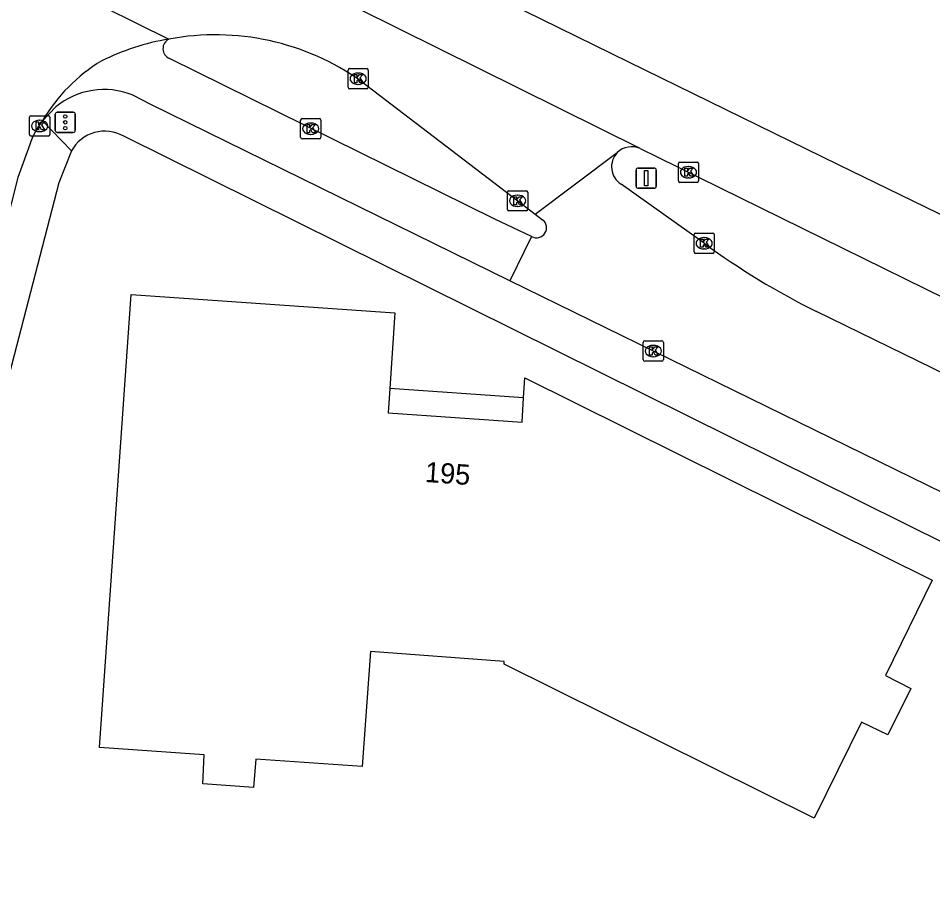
# Model space of a CAD drawing. Extents: x 160158 to 160921, y 381517 to 382041.
# Drawn here: x 160551.42 to 160596.55, y 381887.95 to 381930.46 of the extents above; entities that cross this region are included whole.
import ezdxf

# ---------------------------------------------------------------- set-up
doc = ezdxf.new("R2010")
doc.units = 0
for name, color, linetype in [('IMGEO_Fietspad_open', 7, 'Continuous'), ('IMGEO_Kolk', 7, 'Continuous'), ('IMGEO_Pand', 7, 'Continuous'), ('IMGEO_Pand_nummerreeks', 7, 'Continuous'), ('IMGEO_Pand_overbouw', 7, 'Continuous'), ('IMGEO_Rijbaan_lokaal_open', 7, 'Continuous'), ('IMGEO_Rijbaan_regionaal_gesloten', 7, 'Continuous'), ('IMGEO_Verkeersbordpaal', 7, 'Continuous'), ('IMGEO_Verkeersregelinstallatiepaal', 7, 'Continuous'), ('IMGEO_Voetpad_open', 7, 'Continuous')]:
    doc.layers.add(name, color=color, linetype=linetype)

msp = doc.modelspace()

# ---------------------------------------------------------------- linework, layer by layer
at = {"layer": 'IMGEO_Fietspad_open'}
for points in [[(160576.757, 381919.694), (160574.945, 381920.556), (160558.886, 381928.481)], [(160575.677, 381917.504), (160557.961, 381926.208), (160557.04, 381926.684)], [(160553.272, 381926.09), (160552.609, 381925.407)]]:
    msp.add_lwpolyline(points, dxfattribs=at)
for centre, radius, start, end in [((160559.082, 381928.966), 0.523, 116.0517, 248.0263), ((160555.656, 381923.213), 3.736, 68.2639, 129.6532)]:
    msp.add_arc(centre, radius, start, end, dxfattribs=at)
at = {"layer": 'IMGEO_Kolk'}
for p, q in [((160567.767, 381927.983), (160568.619, 381927.983)), ((160567.692, 381927.057), (160567.692, 381927.909)), ((160568.18, 381927.763), (160568.205, 381927.763)), ((160568.693, 381927.909), (160568.693, 381927.057)), ((160568.203, 381927.203), (160568.178, 381927.203)), ((160568.619, 381926.983), (160567.767, 381926.983)), ((160551.971, 381924.726), (160551.971, 381925.578)), ((160552.046, 381925.652), (160552.898, 381925.652)), ((160552.459, 381925.432), (160552.484, 381925.432)), ((160552.972, 381925.578), (160552.972, 381924.726)), ((160565.354, 381924.59), (160565.354, 381925.442)), ((160565.429, 381925.516), (160566.281, 381925.516)), ((160565.842, 381925.296), (160565.867, 381925.296)), ((160566.355, 381925.442), (160566.355, 381924.59)), ((160552.482, 381924.872), (160552.457, 381924.872)), ((160552.898, 381924.652), (160552.046, 381924.652)), ((160566.281, 381924.516), (160565.429, 381924.516)), ((160565.865, 381924.736), (160565.84, 381924.736)), ((160583.998, 381922.441), (160583.998, 381923.293)), ((160584.073, 381923.367), (160584.925, 381923.367)), ((160584.486, 381923.147), (160584.511, 381923.147)), ((160584.999, 381923.293), (160584.999, 381922.441)), ((160584.509, 381922.587), (160584.484, 381922.587)), ((160584.925, 381922.367), (160584.073, 381922.367)), ((160575.562, 381921.03), (160575.562, 381921.882)), ((160575.637, 381921.956), (160576.489, 381921.956)), ((160576.05, 381921.736), (160576.075, 381921.736)), ((160576.563, 381921.882), (160576.563, 381921.03)), ((160576.489, 381920.956), (160575.637, 381920.956)), ((160576.073, 381921.176), (160576.048, 381921.176)), ((160584.846, 381919.861), (160585.698, 381919.861)), ((160584.771, 381918.935), (160584.771, 381919.787)), ((160585.259, 381919.641), (160585.284, 381919.641)), ((160585.772, 381919.787), (160585.772, 381918.935)), ((160585.282, 381919.081), (160585.257, 381919.081)), ((160585.698, 381918.861), (160584.846, 381918.861)), ((160582.26, 381913.618), (160582.26, 381914.47)), ((160582.335, 381914.544), (160583.187, 381914.544)), ((160583.261, 381914.47), (160583.261, 381913.618)), ((160582.748, 381914.324), (160582.773, 381914.324)), ((160583.187, 381913.544), (160582.335, 381913.544)), ((160582.771, 381913.764), (160582.746, 381913.764))]:
    msp.add_line(p, q, dxfattribs=at)
for points in [[(160567.767, 381927.983), (160568.619, 381927.983)], [(160567.692, 381927.057), (160567.692, 381927.909)], [(160568.013, 381927.683), (160568.136, 381927.683), (160568.136, 381927.532), (160568.266, 381927.683), (160568.43, 381927.683), (160568.284, 381927.532), (160568.437, 381927.283), (160568.285, 381927.283), (160568.2, 381927.447), (160568.136, 381927.38), (160568.136, 381927.283), (160568.013, 381927.283), (160568.013, 381927.683)], [(160568.693, 381927.909), (160568.693, 381927.057)], [(160568.619, 381926.983), (160567.767, 381926.983)], [(160551.971, 381924.726), (160551.971, 381925.578)], [(160552.046, 381925.652), (160552.898, 381925.652)], [(160552.292, 381925.352), (160552.415, 381925.352), (160552.415, 381925.201), (160552.545, 381925.352), (160552.709, 381925.352), (160552.563, 381925.201), (160552.716, 381924.952), (160552.564, 381924.952), (160552.479, 381925.116), (160552.415, 381925.049), (160552.415, 381924.952), (160552.292, 381924.952), (160552.292, 381925.352)], [(160552.972, 381925.578), (160552.972, 381924.726)], [(160565.354, 381924.59), (160565.354, 381925.442)], [(160565.429, 381925.516), (160566.281, 381925.516)], [(160566.355, 381925.442), (160566.355, 381924.59)], [(160565.675, 381925.216), (160565.798, 381925.216), (160565.798, 381925.065), (160565.928, 381925.216), (160566.092, 381925.216), (160565.946, 381925.065), (160566.099, 381924.816), (160565.947, 381924.816), (160565.862, 381924.98), (160565.798, 381924.913), (160565.798, 381924.816), (160565.675, 381924.816), (160565.675, 381925.216)], [(160552.898, 381924.652), (160552.046, 381924.652)], [(160566.281, 381924.516), (160565.429, 381924.516)], [(160583.998, 381922.441), (160583.998, 381923.293)], [(160584.073, 381923.367), (160584.925, 381923.367)], [(160584.319, 381923.067), (160584.442, 381923.067), (160584.442, 381922.916), (160584.572, 381923.067), (160584.736, 381923.067), (160584.59, 381922.916), (160584.743, 381922.667), (160584.591, 381922.667), (160584.506, 381922.831), (160584.442, 381922.764), (160584.442, 381922.667), (160584.319, 381922.667), (160584.319, 381923.067)], [(160584.999, 381923.293), (160584.999, 381922.441)], [(160584.925, 381922.367), (160584.073, 381922.367)], [(160575.562, 381921.03), (160575.562, 381921.882)], [(160575.637, 381921.956), (160576.489, 381921.956)], [(160575.883, 381921.656), (160576.006, 381921.656), (160576.006, 381921.505), (160576.136, 381921.656), (160576.3, 381921.656), (160576.154, 381921.505), (160576.307, 381921.256), (160576.155, 381921.256), (160576.07, 381921.42), (160576.006, 381921.353), (160576.006, 381921.256), (160575.883, 381921.256), (160575.883, 381921.656)], [(160576.563, 381921.882), (160576.563, 381921.03)], [(160576.489, 381920.956), (160575.637, 381920.956)], [(160584.846, 381919.861), (160585.698, 381919.861)], [(160584.771, 381918.935), (160584.771, 381919.787)], [(160585.092, 381919.561), (160585.215, 381919.561), (160585.215, 381919.41), (160585.345, 381919.561), (160585.509, 381919.561), (160585.363, 381919.41), (160585.516, 381919.161), (160585.364, 381919.161), (160585.279, 381919.325), (160585.215, 381919.258), (160585.215, 381919.161), (160585.092, 381919.161), (160585.092, 381919.561)], [(160585.772, 381919.787), (160585.772, 381918.935)], [(160585.698, 381918.861), (160584.846, 381918.861)], [(160582.26, 381913.618), (160582.26, 381914.47)], [(160582.335, 381914.544), (160583.187, 381914.544)], [(160583.261, 381914.47), (160583.261, 381913.618)], [(160582.581, 381914.244), (160582.704, 381914.244), (160582.704, 381914.093), (160582.834, 381914.244), (160582.998, 381914.244), (160582.852, 381914.093), (160583.005, 381913.844), (160582.853, 381913.844), (160582.768, 381914.008), (160582.704, 381913.941), (160582.704, 381913.844), (160582.581, 381913.844), (160582.581, 381914.244)], [(160583.187, 381913.544), (160582.335, 381913.544)]]:
    msp.add_lwpolyline(points, dxfattribs=at)
for centre, start, end in [((160567.769, 381927.907), 91.552, 178.448), ((160567.769, 381927.907), 91.552, 178.448), ((160568.617, 381927.907), 1.552, 88.448), ((160568.617, 381927.907), 1.552, 88.448), ((160567.769, 381927.059), 181.552, 268.448), ((160567.769, 381927.059), 181.552, 268.448), ((160568.617, 381927.059), 271.552, 358.448), ((160568.617, 381927.059), 271.552, 358.448), ((160552.048, 381925.576), 91.552, 178.448), ((160552.048, 381925.576), 91.552, 178.448), ((160552.896, 381925.576), 1.552, 88.448), ((160552.896, 381925.576), 1.552, 88.448), ((160565.431, 381925.44), 91.552, 178.448), ((160565.431, 381925.44), 91.552, 178.448), ((160566.279, 381925.44), 1.552, 88.448), ((160566.279, 381925.44), 1.552, 88.448), ((160552.048, 381924.728), 181.552, 268.448), ((160552.048, 381924.728), 181.552, 268.448), ((160552.896, 381924.728), 271.552, 358.448), ((160552.896, 381924.728), 271.552, 358.448), ((160565.431, 381924.592), 181.552, 268.448), ((160565.431, 381924.592), 181.552, 268.448), ((160566.279, 381924.592), 271.552, 358.448), ((160566.279, 381924.592), 271.552, 358.448), ((160584.075, 381923.291), 91.552, 178.448), ((160584.075, 381923.291), 91.552, 178.448), ((160584.923, 381923.291), 1.552, 88.448), ((160584.923, 381923.291), 1.552, 88.448), ((160584.075, 381922.443), 181.552, 268.448), ((160584.075, 381922.443), 181.552, 268.448), ((160584.923, 381922.443), 271.552, 358.448), ((160584.923, 381922.443), 271.552, 358.448), ((160575.639, 381921.88), 91.552, 178.448), ((160575.639, 381921.88), 91.552, 178.448), ((160576.487, 381921.88), 1.552, 88.448), ((160576.487, 381921.88), 1.552, 88.448), ((160575.639, 381921.032), 181.552, 268.448), ((160575.639, 381921.032), 181.552, 268.448), ((160576.487, 381921.032), 271.552, 358.448), ((160576.487, 381921.032), 271.552, 358.448), ((160584.848, 381919.785), 91.552, 178.448), ((160584.848, 381919.785), 91.552, 178.448), ((160585.696, 381919.785), 1.552, 88.448), ((160585.696, 381919.785), 1.552, 88.448), ((160584.848, 381918.937), 181.552, 268.448), ((160584.848, 381918.937), 181.552, 268.448), ((160585.696, 381918.937), 271.552, 358.448), ((160585.696, 381918.937), 271.552, 358.448), ((160582.337, 381914.468), 91.552, 178.448), ((160582.337, 381914.468), 91.552, 178.448), ((160583.185, 381914.468), 1.552, 88.448), ((160583.185, 381914.468), 1.552, 88.448), ((160582.337, 381913.62), 181.552, 268.448), ((160582.337, 381913.62), 181.552, 268.448), ((160583.185, 381913.62), 271.552, 358.448), ((160583.185, 381913.62), 271.552, 358.448)]:
    msp.add_arc(centre, 0.0765, start, end, dxfattribs=at)
for centre, major_axis, ratio, start_param, end_param in [((160568.179, 381927.483), (-0.387, 0.002), 0.722429, 4.712389, 7.853982), ((160568.204, 381927.483), (-0.39, 0.002), 0.717154, 1.570796, 4.712389), ((160552.458, 381925.152), (-0.387, 0.002), 0.722429, 4.712389, 7.853982), ((160552.483, 381925.152), (-0.39, 0.002), 0.717154, 1.570796, 4.712389), ((160565.841, 381925.016), (-0.387, 0.002), 0.722429, 4.712389, 7.853982), ((160565.866, 381925.016), (-0.39, 0.002), 0.717154, 1.570796, 4.712389), ((160584.485, 381922.867), (-0.387, 0.002), 0.722429, 4.712389, 7.853982), ((160584.51, 381922.867), (-0.39, 0.002), 0.717154, 1.570796, 4.712389), ((160576.049, 381921.456), (-0.387, 0.002), 0.722429, 4.712389, 7.853982), ((160576.074, 381921.456), (-0.39, 0.002), 0.717154, 1.570796, 4.712389), ((160585.258, 381919.361), (-0.387, 0.002), 0.722429, 4.712389, 7.853982), ((160585.283, 381919.361), (-0.39, 0.002), 0.717154, 1.570796, 4.712389), ((160582.747, 381914.044), (-0.387, 0.002), 0.722429, 4.712389, 7.853982), ((160582.772, 381914.044), (-0.39, 0.002), 0.717154, 1.570796, 4.712389)]:
    msp.add_ellipse(centre, major_axis=major_axis, ratio=ratio, start_param=start_param, end_param=end_param, dxfattribs=at)
at = {"layer": 'IMGEO_Pand'}
msp.add_lwpolyline([(160575.394, 381898.585), (160575.406, 381898.719), (160568.807, 381899.215), (160568.399, 381893.546), (160563.146, 381893.896), (160563.032, 381892.496), (160560.521, 381892.689), (160560.588, 381894.117), (160555.423, 381894.48), (160556.991, 381916.835), (160570.009, 381915.929), (160569.756, 381912.197), (160569.675, 381910.999), (160576.289, 381910.531), (160576.362, 381911.729), (160576.422, 381912.717), (160596.519, 381902.728), (160594.226, 381898.038), (160595.474, 381897.386), (160594.336, 381895.102), (160593.036, 381895.728), (160590.697, 381890.983), (160575.394, 381898.585)], dxfattribs=at)
at = {"layer": 'IMGEO_Pand_overbouw'}
msp.add_lwpolyline([(160576.362, 381911.729), (160569.756, 381912.197), (160569.675, 381910.999), (160576.289, 381910.531)], close=True, dxfattribs=at)
at = {"layer": 'IMGEO_Rijbaan_lokaal_open'}
for points in [[(160585.272, 381919.361), (160581.168, 381922.282)], [(160576.926, 381920.803), (160577.298, 381920.52)], [(160576.757, 381919.694), (160575.677, 381917.504)], [(160636.204, 381887.952), (160611.521, 381899.997), (160603.437, 381903.912), (160575.677, 381917.504)], [(160638.836, 381892.54), (160590.818, 381915.994)]]:
    msp.add_lwpolyline(points, dxfattribs=at)
for centre, radius, start, end in [((160581.706, 381923.132), 1.006, 135.795, 237.6547), ((160576.998, 381920.126), 0.495, 240.8587, 52.6946), ((160607.702, 381950.056), 38.018, 233.8429, 243.6329)]:
    msp.add_arc(centre, radius, start, end, dxfattribs=at)
at = {"layer": 'IMGEO_Rijbaan_regionaal_gesloten'}
for points in [[(160365.184, 382036.01), (160365.334, 382035.944), (160367.446, 382035.013), (160371.7, 382033.181), (160373.842, 382032.281), (160378.358, 382030.283), (160388.189, 382025.933), (160410.064, 382015.797), (160421.334, 382010.113), (160435.823, 382003.008), (160452.111, 381994.482), (160475.912, 381982.085), (160481.941, 381978.945), (160497.302, 381970.609), (160502.017, 381968.051), (160530.995, 381953.177), (160555.806, 381940.957), (160581.541, 381928.321), (160591.887, 381923.241), (160619.539, 381909.789), (160639.905, 381900.067)], [(160582.108, 381924.035), (160540.324, 381944.763), (160514.358, 381957.638), (160495.708, 381967.479), (160485.491, 381972.871), (160455.129, 381988.874), (160433.281, 382000)], [(160550.864, 381933.395), (160558.852, 381929.436)], [(160568.34, 381927.358), (160576.068, 381921.455), (160576.926, 381920.803)], [(160551.982, 381924.233), (160551.392, 381922.605), (160550.378, 381918.642), (160549.676, 381915.777), (160548.437, 381910.501)], [(160582.108, 381924.035), (160582.981, 381923.614), (160606.339, 381912.126), (160638.329, 381896.769)], [(160576.926, 381920.803), (160580.985, 381923.834)]]:
    msp.add_lwpolyline(points, dxfattribs=at)
for centre, radius, start, end in [((160560.767, 381917.833), 11.76, 99.372, 116.4056), ((160561.142, 381917.194), 12.455, 54.6966, 100.5964), ((160559.894, 381921.127), 8.449, 121.0409, 149.5625), ((160555.821, 381922.937), 4.051, 142.4402, 161.349), ((160581.692, 381923.124), 1.002, 65.4309, 134.8643)]:
    msp.add_arc(centre, radius, start, end, dxfattribs=at)
at = {"layer": 'IMGEO_Verkeersbordpaal'}
for p, q in [((160582.013, 381923.074), (160582.803, 381923.074)), ((160582.803, 381923.074), (160582.013, 381923.074)), ((160581.913, 381922.174), (160581.913, 381922.974)), ((160581.913, 381922.974), (160581.913, 381922.174)), ((160582.903, 381922.974), (160582.903, 381922.174)), ((160582.903, 381922.174), (160582.903, 381922.974)), ((160582.803, 381922.074), (160582.013, 381922.074)), ((160582.013, 381922.074), (160582.803, 381922.074))]:
    msp.add_line(p, q, dxfattribs=at)
msp.add_lwpolyline([(160582.333, 381922.949), (160582.483, 381922.949), (160582.483, 381922.199), (160582.333, 381922.199), (160582.333, 381922.949)], dxfattribs=at)
for centre, start, end in [((160582.013, 381922.974), 90, 180), ((160582.013, 381922.974), 90, 180), ((160582.803, 381922.974), 0, 90), ((160582.803, 381922.974), 360, 90), ((160582.013, 381922.174), 180, 270), ((160582.013, 381922.174), 180, 270), ((160582.803, 381922.174), 270, 0), ((160582.803, 381922.174), 270, 0)]:
    msp.add_arc(centre, 0.1, start, end, dxfattribs=at)
at = {"layer": 'IMGEO_Verkeersregelinstallatiepaal'}
for p, q in [((160553.242, 381924.93), (160553.242, 381925.73)), ((160553.242, 381925.73), (160553.242, 381924.93)), ((160553.342, 381925.83), (160554.132, 381925.83)), ((160554.132, 381925.83), (160553.342, 381925.83)), ((160554.232, 381925.73), (160554.232, 381924.93)), ((160554.232, 381924.93), (160554.232, 381925.73)), ((160554.132, 381924.83), (160553.342, 381924.83)), ((160553.342, 381924.83), (160554.132, 381924.83))]:
    msp.add_line(p, q, dxfattribs=at)
for centre in [(160553.737, 381925.62), (160553.737, 381925.33), (160553.737, 381925.04)]:
    msp.add_circle(centre, 0.085, dxfattribs=at)
for centre, start, end in [((160553.342, 381925.73), 90, 180), ((160553.342, 381925.73), 90, 180), ((160554.132, 381925.73), 0, 90), ((160554.132, 381925.73), 360, 90), ((160553.342, 381924.93), 180, 270), ((160553.342, 381924.93), 180, 270), ((160554.132, 381924.93), 270, 0), ((160554.132, 381924.93), 270, 0)]:
    msp.add_arc(centre, 0.1, start, end, dxfattribs=at)
at = {"layer": 'IMGEO_Voetpad_open'}
for points in [[(160554.038, 381923.917), (160552.609, 381925.407)], [(160610.258, 381898.175), (160609.57, 381898.502), (160602.457, 381901.998), (160597.276, 381904.471), (160556.62, 381924.645)], [(160554.038, 381923.917), (160553.415, 381922.349), (160550.374, 381910.67)]]:
    msp.add_lwpolyline(points, dxfattribs=at)
msp.add_arc((160555.682, 381923.028), 1.869, 59.8951, 151.5967, dxfattribs=at)

# ---------------------------------------------------------------- texts
at = {"layer": 'IMGEO_Pand_nummerreeks'}
msp.add_text('195', height=1, rotation=355.9549, dxfattribs=at).set_placement((160571.467, 381907.584))

doc.saveas('drawing.dxf')
